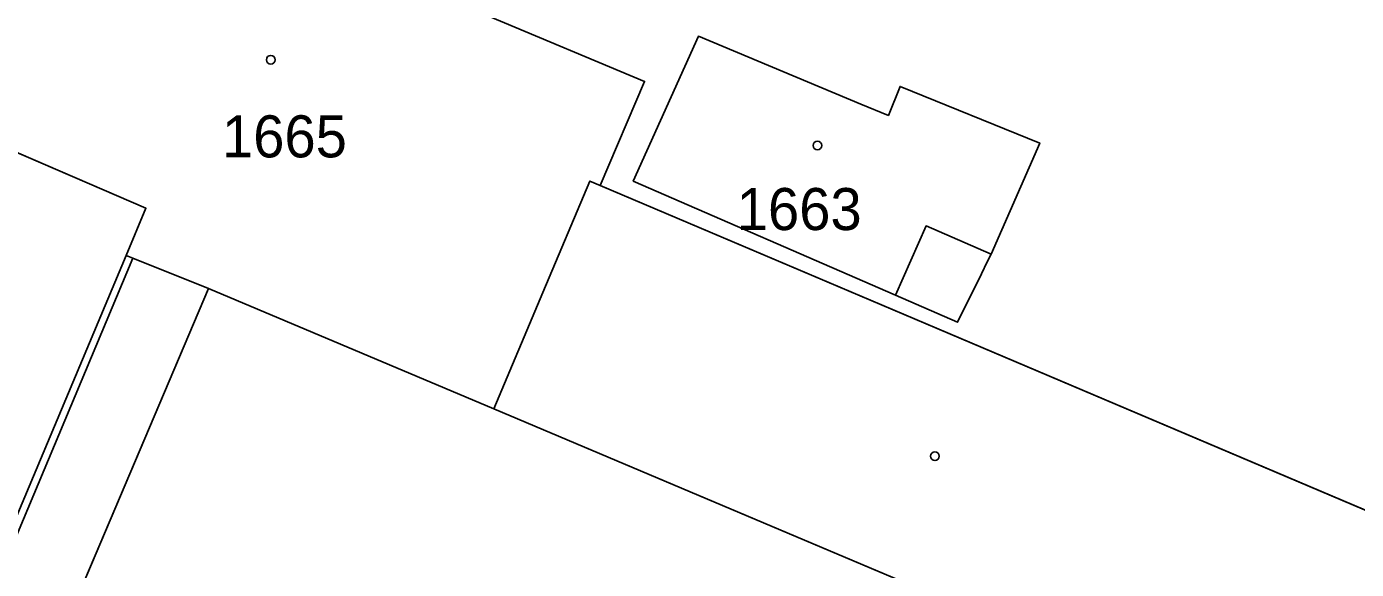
# Model space of a CAD drawing. Extents: x -689422 to -685210, y -987725 to -982160.
# Drawn here: x -686804.2 to -686750.4, y -985186.5 to -985164.6 of the extents above; entities that cross this region are included whole.
import ezdxf

# ---------------------------------------------------------------- set-up
doc = ezdxf.new("R2010")
doc.units = 0
for name, color, linetype in [('KN_Budovy', 7, 'Continuous'), ('KN_Hranice_parcel', 7, 'Continuous'), ('KN_Hranice_parcel_vnitrni_kresba', 7, 'Continuous'), ('KN_Parcelni cisla', 7, 'Continuous'), ('KN_Polygon parcely', 7, 'Continuous'), ('KN_POZEMKY_OSTATNI PLOCHA', 7, 'Continuous'), ('KN_POZEMKY_ZASTAVENA PLOCHA', 7, 'Continuous'), ('KN_VYUZITI_23_ostatni plocha_manipulacni plocha', 7, 'Continuous'), ('KN_VYUZITI_26_ostatni plocha_jina plocha', 7, 'Continuous'), ('KN_Značky budov', 7, 'Continuous')]:
    doc.layers.add(name, color=color, linetype=linetype)

msp = doc.modelspace()

# ---------------------------------------------------------------- linework, layer by layer
at = {"layer": 'KN_Budovy'}
for points in [[(-686785.41, -985164.17), (-686786.18, -985163.85), (-686800.85, -985157.71), (-686803.9, -985156.43), (-686809.57, -985169.8), (-686807.95, -985170.49), (-686807.59, -985170.64), (-686806.79, -985168.7), (-686799.35, -985171.91), (-686800.15, -985173.82), (-686799.87, -985173.93), (-686796.81, -985175.15), (-686785.27, -985180.02), (-686783.29, -985175.32), (-686781.39, -985170.81), (-686780.96, -985170.99), (-686779.17, -985166.78)], [(-686776.99, -985164.95), (-686779.63, -985170.81), (-686769.01, -985175.42), (-686767.78, -985172.62), (-686765.15, -985173.77), (-686763.18, -985169.27), (-686768.83, -985166.98), (-686769.3, -985168.15), (-686770.42, -985167.7), (-686772.57, -985166.8)]]:
    msp.add_lwpolyline(points, close=True, dxfattribs=at)
msp.add_lwpolyline([(-686748.75, -985184.65), (-686752.62, -985193.81), (-686785.27, -985180.02), (-686796.81, -985175.15), (-686804.02, -985192.12), (-686806.39, -985197.7), (-686808.57, -985202.84), (-686811.23, -985209.11), (-686812.57, -985212.27), (-686820.33, -985230.55), (-686827.64, -985247.75), (-686825.79, -985248.45), (-686827.85, -985253.55), (-686824.99, -985258.35), (-686823.84, -985258.84), (-686823.72, -985258.57), (-686820.32, -985260.01), (-686820.44, -985260.29), (-686810.29, -985264.6), (-686808.45, -985260.15), (-686771.85, -985275.71)], dxfattribs=at)
at = {"layer": 'KN_Hranice_parcel'}
for points in [[(-686800.85, -985157.71), (-686803.9, -985156.43), (-686809.57, -985169.8), (-686807.95, -985170.49), (-686807.59, -985170.64), (-686806.79, -985168.7), (-686799.35, -985171.91), (-686800.15, -985173.82), (-686799.87, -985173.93), (-686796.81, -985175.15)], [(-686780.96, -985170.99), (-686779.17, -985166.78), (-686785.41, -985164.17)], [(-686765.54, -985174.56), (-686765.3, -985174.08), (-686765.15, -985173.77), (-686763.18, -985169.27), (-686768.83, -985166.98), (-686769.3, -985168.15), (-686770.42, -985167.7), (-686772.57, -985166.8), (-686776.99, -985164.95), (-686779.63, -985170.81), (-686769.01, -985175.42), (-686766.5, -985176.52), (-686765.54, -985174.56)], [(-686780.96, -985170.99), (-686781.39, -985170.81), (-686783.29, -985175.32), (-686785.27, -985180.02), (-686796.81, -985175.15)], [(-686723.87, -985192.06), (-686724.79, -985191.62), (-686721.94, -985184.89), (-686723.02, -985184.42), (-686721.34, -985180.54), (-686725.44, -985178.79), (-686733.17, -985175.69), (-686734.73, -985179.37), (-686736.82, -985178.48), (-686739.66, -985185.21), (-686747.57, -985181.86), (-686748.75, -985184.65), (-686780.96, -985170.99)], [(-686796.81, -985175.15), (-686804.02, -985192.12), (-686807.11, -985190.81), (-686809.45, -985196.4), (-686811.65, -985201.53), (-686814.25, -985207.83), (-686811.23, -985209.11), (-686812.57, -985212.27), (-686816.61, -985210.55), (-686824.35, -985228.84), (-686820.33, -985230.55), (-686827.64, -985247.75), (-686825.79, -985248.45), (-686827.85, -985253.55), (-686824.99, -985258.35)]]:
    msp.add_lwpolyline(points, dxfattribs=at)
at = {"layer": 'KN_Hranice_parcel_vnitrni_kresba'}
for p, q in [((-686767.78, -985172.62), (-686769.01, -985175.42)), ((-686765.15, -985173.77), (-686767.78, -985172.62)), ((-686800.15, -985173.82), (-686807.24, -985190.68)), ((-686806.96, -985190.8), (-686799.87, -985173.93)), ((-686752.62, -985193.81), (-686785.27, -985180.02))]:
    msp.add_line(p, q, dxfattribs=at)
at = {"layer": 'KN_Polygon parcely'}
for points in [[(-686804.02, -985192.12), (-686796.81, -985175.15), (-686799.87, -985173.93), (-686800.15, -985173.82), (-686799.35, -985171.91), (-686806.79, -985168.7), (-686807.59, -985170.64), (-686807.95, -985170.49), (-686809.57, -985169.8), (-686803.9, -985156.43), (-686800.85, -985157.71), (-686793.72, -985141.04), (-686797.61, -985139.36), (-686801.45, -985134.22), (-686798.33, -985127.51)], [(-686798.33, -985127.51), (-686801.45, -985134.22), (-686797.61, -985139.36), (-686793.72, -985141.04), (-686779.07, -985147.37), (-686780.73, -985151.18), (-686779.25, -985151.82), (-686779.83, -985153.12), (-686776.87, -985154.4), (-686779.9, -985161.34), (-686784.29, -985159.45), (-686785.27, -985161.73), (-686784.5, -985162.06), (-686785.41, -985164.17), (-686779.17, -985166.78), (-686780.96, -985170.99)], [(-686748.75, -985184.65), (-686780.96, -985170.99), (-686781.39, -985170.81), (-686783.29, -985175.32), (-686785.27, -985180.02), (-686796.81, -985175.15), (-686804.02, -985192.12)], [(-686780.96, -985170.99), (-686748.75, -985184.65)]]:
    msp.add_lwpolyline(points, dxfattribs=at)
for points in [[(-686786.18, -985163.85), (-686800.85, -985157.71), (-686803.9, -985156.43), (-686809.57, -985169.8), (-686807.95, -985170.49), (-686807.59, -985170.64), (-686806.79, -985168.7), (-686799.35, -985171.91), (-686800.15, -985173.82), (-686799.87, -985173.93), (-686796.81, -985175.15), (-686785.27, -985180.02), (-686783.29, -985175.32), (-686781.39, -985170.81), (-686780.96, -985170.99), (-686779.17, -985166.78), (-686785.41, -985164.17)], [(-686765.54, -985174.56), (-686765.3, -985174.08), (-686765.15, -985173.77), (-686763.18, -985169.27), (-686768.83, -985166.98), (-686769.3, -985168.15), (-686770.42, -985167.7), (-686772.57, -985166.8), (-686776.99, -985164.95), (-686779.63, -985170.81), (-686769.01, -985175.42), (-686766.5, -985176.52)], [(-686765.54, -985174.56), (-686766.5, -985176.52), (-686769.01, -985175.42), (-686779.63, -985170.81), (-686776.99, -985164.95), (-686772.57, -985166.8), (-686770.42, -985167.7), (-686769.3, -985168.15), (-686768.83, -985166.98), (-686763.18, -985169.27), (-686765.15, -985173.77), (-686765.3, -985174.08)]]:
    msp.add_lwpolyline(points, close=True, dxfattribs=at)
at = {"layer": 'KN_POZEMKY_OSTATNI PLOCHA'}
for p, q in [((-686779.17, -985166.78), (-686785.41, -985164.17)), ((-686776.99, -985164.95), (-686779.63, -985170.81)), ((-686772.57, -985166.8), (-686776.99, -985164.95)), ((-686780.96, -985170.99), (-686779.17, -985166.78)), ((-686770.42, -985167.7), (-686772.57, -985166.8)), ((-686768.83, -985166.98), (-686769.3, -985168.15)), ((-686763.18, -985169.27), (-686768.83, -985166.98)), ((-686769.3, -985168.15), (-686770.42, -985167.7)), ((-686806.79, -985168.7), (-686799.35, -985171.91)), ((-686765.15, -985173.77), (-686763.18, -985169.27)), ((-686779.63, -985170.81), (-686769.01, -985175.42)), ((-686748.75, -985184.65), (-686780.96, -985170.99)), ((-686799.35, -985171.91), (-686800.15, -985173.82)), ((-686800.15, -985173.82), (-686799.87, -985173.93)), ((-686799.87, -985173.93), (-686796.81, -985175.15)), ((-686765.54, -985174.56), (-686765.3, -985174.08)), ((-686765.3, -985174.08), (-686765.15, -985173.77)), ((-686766.5, -985176.52), (-686765.54, -985174.56)), ((-686796.81, -985175.15), (-686804.02, -985192.12)), ((-686769.01, -985175.42), (-686766.5, -985176.52))]:
    msp.add_line(p, q, dxfattribs=at)
at = {"layer": 'KN_POZEMKY_ZASTAVENA PLOCHA'}
for p, q in [((-686785.41, -985164.17), (-686779.17, -985166.78)), ((-686779.63, -985170.81), (-686776.99, -985164.95)), ((-686776.99, -985164.95), (-686772.57, -985166.8)), ((-686779.17, -985166.78), (-686780.96, -985170.99)), ((-686772.57, -985166.8), (-686770.42, -985167.7)), ((-686769.3, -985168.15), (-686768.83, -985166.98)), ((-686768.83, -985166.98), (-686763.18, -985169.27)), ((-686770.42, -985167.7), (-686769.3, -985168.15)), ((-686799.35, -985171.91), (-686806.79, -985168.7)), ((-686763.18, -985169.27), (-686765.15, -985173.77)), ((-686783.29, -985175.32), (-686781.39, -985170.81)), ((-686781.39, -985170.81), (-686783.29, -985175.32)), ((-686781.39, -985170.81), (-686780.96, -985170.99)), ((-686780.96, -985170.99), (-686781.39, -985170.81)), ((-686769.01, -985175.42), (-686779.63, -985170.81)), ((-686780.96, -985170.99), (-686748.75, -985184.65)), ((-686800.15, -985173.82), (-686799.35, -985171.91)), ((-686799.87, -985173.93), (-686800.15, -985173.82)), ((-686796.81, -985175.15), (-686799.87, -985173.93)), ((-686765.3, -985174.08), (-686765.54, -985174.56)), ((-686765.15, -985173.77), (-686765.3, -985174.08)), ((-686765.54, -985174.56), (-686766.5, -985176.52)), ((-686804.02, -985192.12), (-686796.81, -985175.15)), ((-686796.81, -985175.15), (-686785.27, -985180.02)), ((-686785.27, -985180.02), (-686796.81, -985175.15)), ((-686785.27, -985180.02), (-686783.29, -985175.32)), ((-686783.29, -985175.32), (-686785.27, -985180.02)), ((-686766.5, -985176.52), (-686769.01, -985175.42))]:
    msp.add_line(p, q, dxfattribs=at)
at = {"layer": 'KN_VYUZITI_23_ostatni plocha_manipulacni plocha'}
for p, q in [((-686779.17, -985166.78), (-686785.41, -985164.17)), ((-686776.99, -985164.95), (-686779.63, -985170.81)), ((-686772.57, -985166.8), (-686776.99, -985164.95)), ((-686780.96, -985170.99), (-686779.17, -985166.78)), ((-686770.42, -985167.7), (-686772.57, -985166.8)), ((-686768.83, -985166.98), (-686769.3, -985168.15)), ((-686763.18, -985169.27), (-686768.83, -985166.98)), ((-686769.3, -985168.15), (-686770.42, -985167.7)), ((-686765.15, -985173.77), (-686763.18, -985169.27)), ((-686779.63, -985170.81), (-686769.01, -985175.42)), ((-686748.75, -985184.65), (-686780.96, -985170.99)), ((-686765.54, -985174.56), (-686765.3, -985174.08)), ((-686765.3, -985174.08), (-686765.15, -985173.77)), ((-686766.5, -985176.52), (-686765.54, -985174.56)), ((-686769.01, -985175.42), (-686766.5, -985176.52))]:
    msp.add_line(p, q, dxfattribs=at)
at = {"layer": 'KN_VYUZITI_26_ostatni plocha_jina plocha'}
for p, q in [((-686806.79, -985168.7), (-686799.35, -985171.91)), ((-686799.35, -985171.91), (-686800.15, -985173.82)), ((-686800.15, -985173.82), (-686799.87, -985173.93)), ((-686799.87, -985173.93), (-686796.81, -985175.15)), ((-686796.81, -985175.15), (-686804.02, -985192.12))]:
    msp.add_line(p, q, dxfattribs=at)
at = {"layer": 'KN_Značky budov'}
for centre in [(-686794.297, -985165.899), (-686772.177, -985169.369), (-686767.417, -985181.939)]:
    msp.add_circle(centre, 0.175, dxfattribs=at)

# ---------------------------------------------------------------- texts
at = {"layer": 'KN_Parcelni cisla'}
for s, p in [('1665', (-686796.27, -985169.85)), ('1663', (-686775.44, -985172.79))]:
    msp.add_text(s, height=1.7, dxfattribs=at).set_placement(p)

doc.saveas('drawing.dxf')
